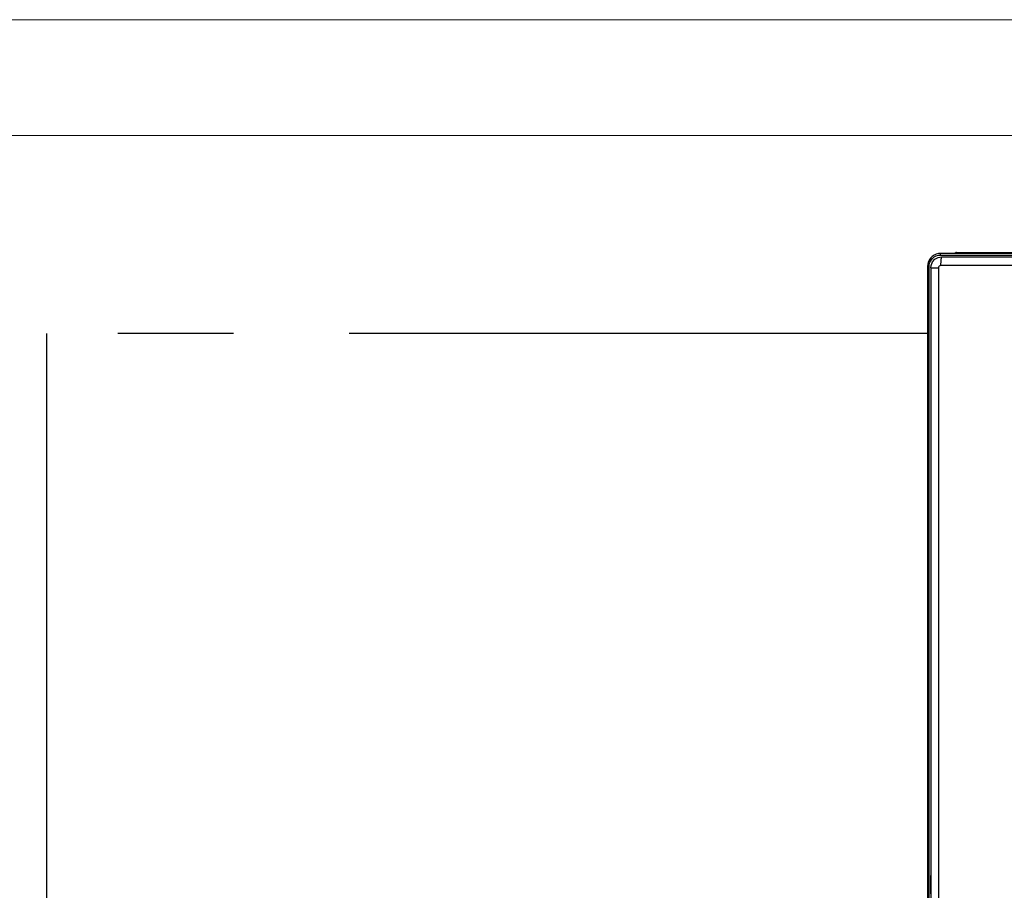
# Model space of a CAD drawing. Header units: millimetres. Extents: x 50532 to 99257, y 49161 to 61325.
# Tile 273 of 350: x 94589 to 95014, y 60949 to 61325. Entities that reach past the tile are written whole.
import ezdxf

# ---------------------------------------------------------------- set-up
doc = ezdxf.new("R2010")
doc.units = ezdxf.units.MM
doc.linetypes.add('CENTER', pattern=[2, 1.25, -0.25, 0.25, -0.25])
doc.layers.add('AQUAREA', color=7, linetype='Continuous')
for name, color, linetype, lineweight in [('cienka', 250, 'Continuous', 18), ('COLLEGAMENTI ELETTRICI', 3, 'Continuous', 30), ('RITORNO', 160, 'Continuous', 30)]:
    doc.layers.add(name, color=color, linetype=linetype, lineweight=lineweight)

# ---------------------------------------------------------------- blocks, each defined once
blk = doc.blocks.new('serie h')
at = {"layer": 'AQUAREA', "lineweight": -3}
for points in [[(21746.09, -183.43), (21745.82, -183.45), (21745.55, -183.52), (21745.31, -183.64), (21745.09, -183.79), (21744.89, -183.99), (21744.74, -184.21), (21744.62, -184.46), (21744.55, -184.72), (21744.53, -184.99)], [(21744.71, -184.99), (21744.74, -184.72), (21744.81, -184.46), (21744.94, -184.22), (21745.11, -184.01), (21745.32, -183.84), (21745.56, -183.72), (21745.82, -183.64), (21746.09, -183.61)], [(21744.92, -185.12), (21744.95, -184.85), (21745.11, -184.44), (21745.4, -184.12), (21745.78, -183.91), (21746.21, -183.83)], [(21808.29, -183.43), (21746.09, -183.43)], [(21746.09, -183.61), (21746.09, -183.58), (21746.09, -183.54), (21746.09, -183.51), (21746.09, -183.48), (21746.09, -183.46), (21746.09, -183.44), (21746.09, -183.43), (21746.09, -183.43)], [(21746.09, -183.61), (21808.29, -183.61)], [(21746.21, -183.83), (21746.18, -183.85), (21746.16, -183.91), (21746.14, -184.01), (21746.12, -184.14), (21746.11, -184.29), (21746.1, -184.47), (21746.09, -184.67), (21746.09, -184.87)], [(21746.21, -183.83), (21749.84, -183.83), (21753.48, -183.83), (21757.12, -183.83), (21760.76, -183.83), (21764.41, -183.83), (21768.06, -183.83), (21771.71, -183.83), (21775.36, -183.83), (21779.01, -183.83), (21782.67, -183.83), (21786.32, -183.83), (21789.97, -183.83), (21793.62, -183.83), (21797.26, -183.83), (21800.9, -183.83), (21804.54, -183.83), (21808.17, -183.83)], [(21747.81, -183.4), (21747.79, -183.41), (21747.78, -183.42), (21747.76, -183.43), (21747.74, -183.43)], [(21747.81, -183.4), (21747.86, -183.35)], [(21747.81, -183.4), (21747.83, -183.4), (21747.9, -183.4), (21748.02, -183.4), (21748.18, -183.4), (21748.37, -183.4), (21748.59, -183.4), (21748.83, -183.4), (21749.08, -183.4)], [(21747.99, -183.3), (21747.97, -183.3), (21747.95, -183.3), (21747.93, -183.31), (21747.92, -183.31), (21747.9, -183.32), (21747.88, -183.33), (21747.87, -183.34), (21747.86, -183.35)], [(21749.08, -183.35), (21748.84, -183.35), (21748.61, -183.35), (21748.4, -183.35), (21748.22, -183.35), (21748.06, -183.35), (21747.95, -183.35), (21747.88, -183.35), (21747.86, -183.35)], [(21747.99, -183.3), (21748.01, -183.3), (21748.07, -183.3), (21748.17, -183.3), (21748.31, -183.3), (21748.47, -183.3), (21748.66, -183.3), (21748.87, -183.3), (21749.08, -183.3)], [(21749.08, -183.3), (21805.29, -183.3)], [(21749.08, -183.3), (21749.08, -183.3), (21749.08, -183.3), (21749.08, -183.31), (21749.08, -183.31), (21749.08, -183.32), (21749.08, -183.33), (21749.08, -183.34), (21749.08, -183.35)], [(21749.08, -183.35), (21749.08, -183.4)], [(21805.29, -183.35), (21749.08, -183.35)], [(21749.08, -183.43), (21749.08, -183.43), (21749.08, -183.42), (21749.08, -183.41), (21749.08, -183.4)], [(21749.08, -183.4), (21805.29, -183.4)], [(21744.53, -184.99), (21744.53, -297.92)], [(21744.71, -184.99), (21744.67, -184.99), (21744.64, -184.99), (21744.61, -184.99), (21744.58, -184.99), (21744.56, -184.99), (21744.54, -184.99), (21744.53, -184.99), (21744.53, -184.99)], [(21744.53, -184.99), (21744.53, -297.92)], [(21744.71, -297.92), (21744.71, -184.99)], [(21744.71, -297.92), (21744.71, -184.99)], [(21744.92, -185.12), (21744.92, -277)], [(21744.92, -185.12), (21744.94, -185.12), (21744.99, -185.12), (21745.07, -185.12), (21745.18, -185.12), (21745.32, -185.12), (21745.48, -185.12), (21745.66, -185.12), (21745.84, -185.12)], [(21744.92, -185.12), (21744.92, -277)], [(21746.09, -184.87), (21746.01, -184.89), (21745.93, -184.93), (21745.88, -184.99), (21745.85, -185.07), (21745.84, -185.12)], [(21745.84, -185.12), (21745.84, -298.26)], [(21745.84, -185.12), (21745.84, -298.26)], [(21808.29, -184.87), (21804.64, -184.87), (21800.99, -184.87), (21797.34, -184.87), (21793.68, -184.87), (21790.02, -184.87), (21786.35, -184.87), (21782.69, -184.87), (21779.02, -184.87), (21775.36, -184.87), (21771.69, -184.87), (21768.02, -184.87), (21764.36, -184.87), (21760.7, -184.87), (21757.04, -184.87), (21753.39, -184.87), (21749.73, -184.87), (21746.09, -184.87)], [(21744.53, -228.07), (21744.53, -228.07)], [(21744.53, -228.07), (21744.53, -228.07)], [(21744.53, -228.07), (21744.53, -228.07)], [(21744.53, -228.07), (21744.53, -228.07)], [(21744.53, -228.07), (21744.53, -228.07)], [(21744.91, -257.54), (21744.89, -257.55)], [(21744.91, -259.71), (21744.91, -257.54)]]:
    blk.add_lwpolyline(points, dxfattribs=at)

msp = doc.modelspace()

# ---------------------------------------------------------------- linework, layer by layer
at = {"layer": 'cienka'}
for p, q in [((93317.14, 61324.8), (99257.14, 61324.8)), ((93317.14, 61324.8), (99257.14, 61324.8)), ((93367.14, 61274.8), (99207.14, 61274.8))]:
    msp.add_line(p, q, dxfattribs=at)
at = {"layer": 'COLLEGAMENTI ELETTRICI', "linetype": 'CENTER', "lineweight": 30, "ltscale": 200}
for p, q in [((94600.18, 61189.24, 0), (94600.18, 59928.97, 0)), ((94981.06, 61189.24, 0), (94600.18, 61189.24, 0))]:
    msp.add_line(p, q, dxfattribs=at)

# ---------------------------------------------------------------- block references
at = {"layer": 'RITORNO', "lineweight": 30, "xscale": 3.627524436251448, "yscale": 3.627524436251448, "zscale": 3.627524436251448}
msp.add_blockref('serie h', (16102.25, 61889.15, 0), dxfattribs=at)

doc.saveas('drawing.dxf')
